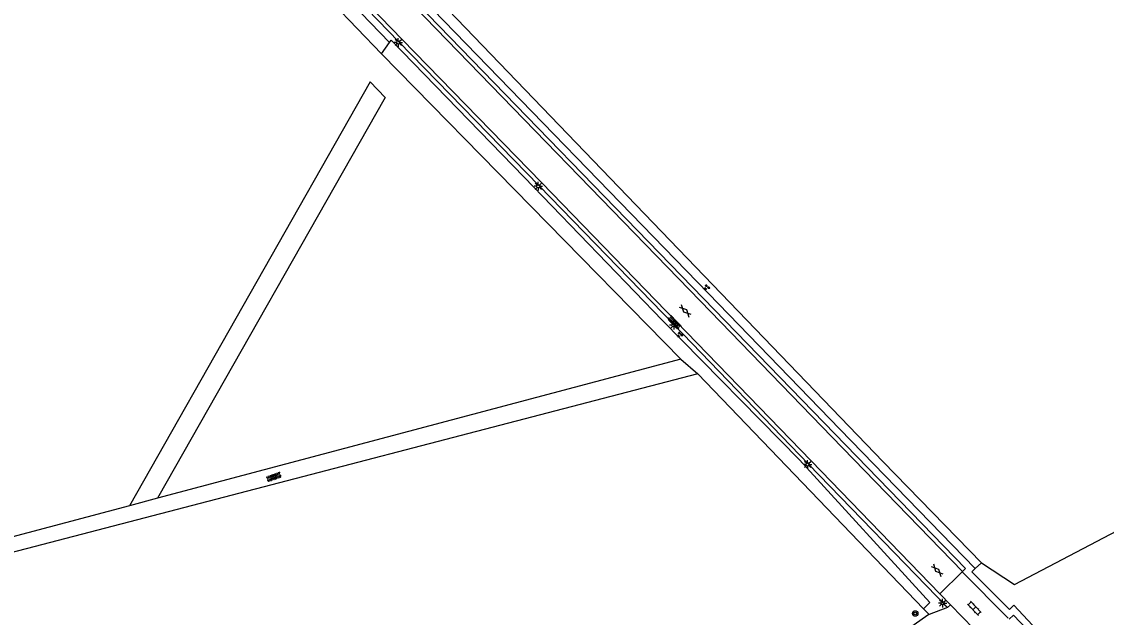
# Model space of a CAD drawing. Extents: x 124000 to 129000, y 395500 to 397503.
# Drawn here: x 128108.6 to 128265.9, y 396747.8 to 396834.2 of the extents above; entities that cross this region are included whole.
import ezdxf

# ---------------------------------------------------------------- set-up
doc = ezdxf.new("R2010")
doc.units = 0
for name, color, linetype in [('gg-afsc-hekwerk', 7, 'Continuous'), ('gg-knt-onverhard', 7, 'Continuous'), ('gg-knt-verharding', 7, 'Continuous'), ('gg-kntw-greppel-droge sloot', 7, 'Continuous'), ('gt-grn-groengrens', 7, 'Continuous'), ('gt-grn-groengrens NZ', 7, 'Continuous'), ('gt-symb-boom', 7, 'Continuous'), ('gt-symb-gesloten verharding', 7, 'Continuous'), ('gt-symb-groenvak', 7, 'Continuous'), ('gt-symb-klinker verharding', 7, 'Continuous'), ('gt-symb-lichtmast', 7, 'Continuous'), ('gt-symb-overige verharding', 7, 'Continuous')]:
    doc.layers.add(name, color=color, linetype=linetype)

# ---------------------------------------------------------------- blocks, each defined once
blk = doc.blocks.new('gt0-BOOM')
at = {"layer": 'gt-symb-boom'}
for radius in [0.4, 0.2]:
    blk.add_circle((0, 0), radius, dxfattribs=at)
blk = doc.blocks.new('gt0-LMAST')
at = {"layer": 'gt-symb-lichtmast'}
for p, q in [((-0.18, 0.17), (-0.45, 0.44)), ((-0.01, 0.25), (-0.01, 0.62)), ((0.17, 0.17), (0.44, 0.44)), ((-0.26, 0), (-0.63, 0)), ((-0.18, -0.18), (-0.45, -0.45)), ((-0.01, -0.25), (-0.01, -0.63)), ((0.44, -0.45), (0.17, -0.18)), ((0.24, 0), (0.62, 0))]:
    blk.add_line(p, q, dxfattribs=at)
blk.add_circle((-0.01, 0), 0.25, dxfattribs=at)
blk = doc.blocks.new('gt0-KL1')
at = {"layer": 'gt-symb-klinker verharding'}
for p, q in [((-1.15, 0.3), (1.15, 0.3)), ((-1, -0.3), (-1, 0.3)), ((-0.5, 0.3), (-0.5, 0.45)), ((0, -0.3), (0, 0.3)), ((0.5, 0.3), (0.5, 0.45)), ((1, -0.3), (1, 0.3)), ((-1.15, -0.3), (1.15, -0.3)), ((-0.5, -0.45), (-0.5, -0.3)), ((0.5, -0.45), (0.5, -0.3))]:
    blk.add_line(p, q, dxfattribs=at)
blk = doc.blocks.new('gt0-OVH')
at = {"layer": 'gt-symb-overige verharding'}
for points in [[(-0.97, 0.3), (-0.97, 0.31), (-0.96, 0.32), (-0.97, 0.33), (-0.97, 0.34), (-0.98, 0.35), (-0.99, 0.35), (-1, 0.36), (-1.01, 0.35), (-1.02, 0.35), (-1.03, 0.34), (-1.03, 0.33), (-1.04, 0.32), (-1.03, 0.31), (-1.03, 0.3), (-1.02, 0.29), (-1.01, 0.29), (-1, 0.28), (-0.99, 0.29), (-0.98, 0.29)], [(-0.87, 0.11), (-0.87, 0.12), (-0.86, 0.13), (-0.87, 0.14), (-0.87, 0.15), (-0.88, 0.16), (-0.89, 0.16), (-0.9, 0.16), (-0.91, 0.16), (-0.92, 0.16), (-0.93, 0.15), (-0.93, 0.14), (-0.94, 0.13), (-0.93, 0.12), (-0.93, 0.11), (-0.92, 0.1), (-0.91, 0.09), (-0.9, 0.09), (-0.89, 0.09), (-0.88, 0.1)], [(-0.77, 0.3), (-0.77, 0.31), (-0.76, 0.32), (-0.77, 0.33), (-0.77, 0.34), (-0.78, 0.35), (-0.79, 0.35), (-0.8, 0.36), (-0.81, 0.35), (-0.82, 0.35), (-0.83, 0.34), (-0.83, 0.33), (-0.84, 0.32), (-0.83, 0.31), (-0.83, 0.3), (-0.82, 0.29), (-0.81, 0.29), (-0.8, 0.28), (-0.79, 0.29), (-0.78, 0.29)], [(-0.67, 0.11), (-0.67, 0.12), (-0.66, 0.13), (-0.67, 0.14), (-0.67, 0.15), (-0.68, 0.16), (-0.69, 0.16), (-0.7, 0.16), (-0.71, 0.16), (-0.72, 0.16), (-0.73, 0.15), (-0.73, 0.14), (-0.74, 0.13), (-0.73, 0.12), (-0.73, 0.11), (-0.72, 0.1), (-0.71, 0.09), (-0.7, 0.09), (-0.69, 0.09), (-0.68, 0.1)], [(-0.57, 0.3), (-0.57, 0.31), (-0.56, 0.32), (-0.57, 0.33), (-0.57, 0.34), (-0.58, 0.35), (-0.59, 0.35), (-0.6, 0.36), (-0.61, 0.35), (-0.62, 0.35), (-0.63, 0.34), (-0.63, 0.33), (-0.64, 0.32), (-0.63, 0.31), (-0.63, 0.3), (-0.62, 0.29), (-0.61, 0.29), (-0.6, 0.28), (-0.59, 0.29), (-0.58, 0.29)], [(-0.47, 0.11), (-0.47, 0.12), (-0.46, 0.13), (-0.47, 0.14), (-0.47, 0.15), (-0.48, 0.16), (-0.49, 0.16), (-0.5, 0.16), (-0.51, 0.16), (-0.52, 0.16), (-0.53, 0.15), (-0.53, 0.14), (-0.54, 0.13), (-0.53, 0.12), (-0.53, 0.11), (-0.52, 0.1), (-0.51, 0.09), (-0.5, 0.09), (-0.49, 0.09), (-0.48, 0.1)], [(-0.37, 0.3), (-0.37, 0.31), (-0.36, 0.32), (-0.37, 0.33), (-0.37, 0.34), (-0.38, 0.35), (-0.39, 0.35), (-0.4, 0.36), (-0.41, 0.35), (-0.42, 0.35), (-0.43, 0.34), (-0.43, 0.33), (-0.44, 0.32), (-0.43, 0.31), (-0.43, 0.3), (-0.42, 0.29), (-0.41, 0.29), (-0.4, 0.28), (-0.39, 0.29), (-0.38, 0.29)], [(-0.27, 0.11), (-0.27, 0.12), (-0.26, 0.13), (-0.27, 0.14), (-0.27, 0.15), (-0.28, 0.16), (-0.29, 0.16), (-0.3, 0.16), (-0.31, 0.16), (-0.32, 0.16), (-0.33, 0.15), (-0.33, 0.14), (-0.34, 0.13), (-0.33, 0.12), (-0.33, 0.11), (-0.32, 0.1), (-0.31, 0.09), (-0.3, 0.09), (-0.29, 0.09), (-0.28, 0.1)], [(-0.17, 0.3), (-0.17, 0.31), (-0.16, 0.32), (-0.17, 0.33), (-0.17, 0.34), (-0.18, 0.35), (-0.19, 0.35), (-0.2, 0.36), (-0.21, 0.35), (-0.22, 0.35), (-0.23, 0.34), (-0.23, 0.33), (-0.24, 0.32), (-0.23, 0.31), (-0.23, 0.3), (-0.22, 0.29), (-0.21, 0.29), (-0.2, 0.28), (-0.19, 0.29), (-0.18, 0.29)], [(-0.07, 0.11), (-0.07, 0.12), (-0.06, 0.13), (-0.07, 0.14), (-0.07, 0.15), (-0.08, 0.16), (-0.09, 0.16), (-0.1, 0.16), (-0.11, 0.16), (-0.12, 0.16), (-0.13, 0.15), (-0.13, 0.14), (-0.14, 0.13), (-0.13, 0.12), (-0.13, 0.11), (-0.12, 0.1), (-0.11, 0.09), (-0.1, 0.09), (-0.09, 0.09), (-0.08, 0.1)], [(0.03, 0.3), (0.03, 0.31), (0.04, 0.32), (0.03, 0.33), (0.03, 0.34), (0.02, 0.35), (0.01, 0.35), (0, 0.36), (-0.01, 0.35), (-0.02, 0.35), (-0.03, 0.34), (-0.03, 0.33), (-0.04, 0.32), (-0.03, 0.31), (-0.03, 0.3), (-0.02, 0.29), (-0.01, 0.29), (0, 0.28), (0.01, 0.29), (0.02, 0.29)], [(0.13, 0.11), (0.13, 0.12), (0.14, 0.13), (0.13, 0.14), (0.13, 0.15), (0.12, 0.16), (0.11, 0.16), (0.1, 0.16), (0.09, 0.16), (0.08, 0.16), (0.07, 0.15), (0.07, 0.14), (0.06, 0.13), (0.07, 0.12), (0.07, 0.11), (0.08, 0.1), (0.09, 0.09), (0.1, 0.09), (0.11, 0.09), (0.12, 0.1)], [(0.23, 0.3), (0.23, 0.31), (0.24, 0.32), (0.23, 0.33), (0.23, 0.34), (0.22, 0.35), (0.21, 0.35), (0.2, 0.36), (0.19, 0.35), (0.18, 0.35), (0.17, 0.34), (0.17, 0.33), (0.16, 0.32), (0.17, 0.31), (0.17, 0.3), (0.18, 0.29), (0.19, 0.29), (0.2, 0.28), (0.21, 0.29), (0.22, 0.29)], [(0.33, 0.11), (0.33, 0.12), (0.34, 0.13), (0.33, 0.14), (0.33, 0.15), (0.32, 0.16), (0.31, 0.16), (0.3, 0.16), (0.29, 0.16), (0.28, 0.16), (0.27, 0.15), (0.27, 0.14), (0.26, 0.13), (0.27, 0.12), (0.27, 0.11), (0.28, 0.1), (0.29, 0.09), (0.3, 0.09), (0.31, 0.09), (0.32, 0.1)], [(0.43, 0.3), (0.43, 0.31), (0.44, 0.32), (0.43, 0.33), (0.43, 0.34), (0.42, 0.35), (0.41, 0.35), (0.4, 0.36), (0.39, 0.35), (0.38, 0.35), (0.37, 0.34), (0.37, 0.33), (0.36, 0.32), (0.37, 0.31), (0.37, 0.3), (0.38, 0.29), (0.39, 0.29), (0.4, 0.28), (0.41, 0.29), (0.42, 0.29)], [(0.53, 0.11), (0.53, 0.12), (0.54, 0.13), (0.53, 0.14), (0.53, 0.15), (0.52, 0.16), (0.51, 0.16), (0.5, 0.16), (0.49, 0.16), (0.48, 0.16), (0.47, 0.15), (0.47, 0.14), (0.46, 0.13), (0.47, 0.12), (0.47, 0.11), (0.48, 0.1), (0.49, 0.09), (0.5, 0.09), (0.51, 0.09), (0.52, 0.1)], [(0.63, 0.3), (0.63, 0.31), (0.64, 0.32), (0.63, 0.33), (0.63, 0.34), (0.62, 0.35), (0.61, 0.35), (0.6, 0.36), (0.59, 0.35), (0.58, 0.35), (0.57, 0.34), (0.57, 0.33), (0.56, 0.32), (0.57, 0.31), (0.57, 0.3), (0.58, 0.29), (0.59, 0.29), (0.6, 0.28), (0.61, 0.29), (0.62, 0.29)], [(0.73, 0.11), (0.73, 0.12), (0.74, 0.13), (0.73, 0.14), (0.73, 0.15), (0.72, 0.16), (0.71, 0.16), (0.7, 0.16), (0.69, 0.16), (0.68, 0.16), (0.67, 0.15), (0.67, 0.14), (0.66, 0.13), (0.67, 0.12), (0.67, 0.11), (0.68, 0.1), (0.69, 0.09), (0.7, 0.09), (0.71, 0.09), (0.72, 0.1)], [(0.83, 0.3), (0.83, 0.31), (0.84, 0.32), (0.83, 0.33), (0.83, 0.34), (0.82, 0.35), (0.81, 0.35), (0.8, 0.36), (0.79, 0.35), (0.78, 0.35), (0.77, 0.34), (0.77, 0.33), (0.76, 0.32), (0.77, 0.31), (0.77, 0.3), (0.78, 0.29), (0.79, 0.29), (0.8, 0.28), (0.81, 0.29), (0.82, 0.29)], [(0.93, 0.11), (0.93, 0.12), (0.94, 0.13), (0.93, 0.14), (0.93, 0.15), (0.92, 0.16), (0.91, 0.16), (0.9, 0.16), (0.89, 0.16), (0.88, 0.16), (0.87, 0.15), (0.87, 0.14), (0.86, 0.13), (0.87, 0.12), (0.87, 0.11), (0.88, 0.1), (0.89, 0.09), (0.9, 0.09), (0.91, 0.09), (0.92, 0.1)], [(1.03, 0.3), (1.03, 0.31), (1.04, 0.32), (1.03, 0.33), (1.03, 0.34), (1.02, 0.35), (1.01, 0.35), (1, 0.36), (0.99, 0.35), (0.98, 0.35), (0.97, 0.34), (0.97, 0.33), (0.96, 0.32), (0.97, 0.31), (0.97, 0.3), (0.98, 0.29), (0.99, 0.29), (1, 0.28), (1.01, 0.29), (1.02, 0.29)], [(-0.97, -0.14), (-0.97, -0.13), (-0.96, -0.12), (-0.97, -0.11), (-0.97, -0.1), (-0.98, -0.09), (-0.99, -0.09), (-1, -0.08), (-1.01, -0.09), (-1.02, -0.09), (-1.03, -0.1), (-1.03, -0.11), (-1.04, -0.12), (-1.03, -0.13), (-1.03, -0.14), (-1.02, -0.15), (-1.01, -0.15), (-1, -0.16), (-0.99, -0.15), (-0.98, -0.15)], [(-0.87, -0.33), (-0.87, -0.32), (-0.86, -0.31), (-0.87, -0.3), (-0.87, -0.29), (-0.88, -0.28), (-0.89, -0.28), (-0.9, -0.28), (-0.91, -0.28), (-0.92, -0.28), (-0.93, -0.29), (-0.93, -0.3), (-0.94, -0.31), (-0.93, -0.32), (-0.93, -0.33), (-0.92, -0.34), (-0.91, -0.35), (-0.9, -0.35), (-0.89, -0.35), (-0.88, -0.34)], [(-0.77, -0.14), (-0.77, -0.13), (-0.76, -0.12), (-0.77, -0.11), (-0.77, -0.1), (-0.78, -0.09), (-0.79, -0.09), (-0.8, -0.08), (-0.81, -0.09), (-0.82, -0.09), (-0.83, -0.1), (-0.83, -0.11), (-0.84, -0.12), (-0.83, -0.13), (-0.83, -0.14), (-0.82, -0.15), (-0.81, -0.15), (-0.8, -0.16), (-0.79, -0.15), (-0.78, -0.15)], [(-0.67, -0.33), (-0.67, -0.32), (-0.66, -0.31), (-0.67, -0.3), (-0.67, -0.29), (-0.68, -0.28), (-0.69, -0.28), (-0.7, -0.28), (-0.71, -0.28), (-0.72, -0.28), (-0.73, -0.29), (-0.73, -0.3), (-0.74, -0.31), (-0.73, -0.32), (-0.73, -0.33), (-0.72, -0.34), (-0.71, -0.35), (-0.7, -0.35), (-0.69, -0.35), (-0.68, -0.34)], [(-0.57, -0.14), (-0.57, -0.13), (-0.56, -0.12), (-0.57, -0.11), (-0.57, -0.1), (-0.58, -0.09), (-0.59, -0.09), (-0.6, -0.08), (-0.61, -0.09), (-0.62, -0.09), (-0.63, -0.1), (-0.63, -0.11), (-0.64, -0.12), (-0.63, -0.13), (-0.63, -0.14), (-0.62, -0.15), (-0.61, -0.15), (-0.6, -0.16), (-0.59, -0.15), (-0.58, -0.15)], [(-0.47, -0.33), (-0.47, -0.32), (-0.46, -0.31), (-0.47, -0.3), (-0.47, -0.29), (-0.48, -0.28), (-0.49, -0.28), (-0.5, -0.28), (-0.51, -0.28), (-0.52, -0.28), (-0.53, -0.29), (-0.53, -0.3), (-0.54, -0.31), (-0.53, -0.32), (-0.53, -0.33), (-0.52, -0.34), (-0.51, -0.35), (-0.5, -0.35), (-0.49, -0.35), (-0.48, -0.34)], [(-0.37, -0.14), (-0.37, -0.13), (-0.36, -0.12), (-0.37, -0.11), (-0.37, -0.1), (-0.38, -0.09), (-0.39, -0.09), (-0.4, -0.08), (-0.41, -0.09), (-0.42, -0.09), (-0.43, -0.1), (-0.43, -0.11), (-0.44, -0.12), (-0.43, -0.13), (-0.43, -0.14), (-0.42, -0.15), (-0.41, -0.15), (-0.4, -0.16), (-0.39, -0.15), (-0.38, -0.15)], [(-0.27, -0.33), (-0.27, -0.32), (-0.26, -0.31), (-0.27, -0.3), (-0.27, -0.29), (-0.28, -0.28), (-0.29, -0.28), (-0.3, -0.28), (-0.31, -0.28), (-0.32, -0.28), (-0.33, -0.29), (-0.33, -0.3), (-0.34, -0.31), (-0.33, -0.32), (-0.33, -0.33), (-0.32, -0.34), (-0.31, -0.35), (-0.3, -0.35), (-0.29, -0.35), (-0.28, -0.34)], [(-0.17, -0.14), (-0.17, -0.13), (-0.16, -0.12), (-0.17, -0.11), (-0.17, -0.1), (-0.18, -0.09), (-0.19, -0.09), (-0.2, -0.08), (-0.21, -0.09), (-0.22, -0.09), (-0.23, -0.1), (-0.23, -0.11), (-0.24, -0.12), (-0.23, -0.13), (-0.23, -0.14), (-0.22, -0.15), (-0.21, -0.15), (-0.2, -0.16), (-0.19, -0.15), (-0.18, -0.15)], [(-0.07, -0.33), (-0.07, -0.32), (-0.06, -0.31), (-0.07, -0.3), (-0.07, -0.29), (-0.08, -0.28), (-0.09, -0.28), (-0.1, -0.28), (-0.11, -0.28), (-0.12, -0.28), (-0.13, -0.29), (-0.13, -0.3), (-0.14, -0.31), (-0.13, -0.32), (-0.13, -0.33), (-0.12, -0.34), (-0.11, -0.35), (-0.1, -0.35), (-0.09, -0.35), (-0.08, -0.34)], [(0.03, -0.14), (0.03, -0.13), (0.04, -0.12), (0.03, -0.11), (0.03, -0.1), (0.02, -0.09), (0.01, -0.09), (0, -0.08), (-0.01, -0.09), (-0.02, -0.09), (-0.03, -0.1), (-0.03, -0.11), (-0.04, -0.12), (-0.03, -0.13), (-0.03, -0.14), (-0.02, -0.15), (-0.01, -0.15), (0, -0.16), (0.01, -0.15), (0.02, -0.15)], [(0.13, -0.33), (0.13, -0.32), (0.14, -0.31), (0.13, -0.3), (0.13, -0.29), (0.12, -0.28), (0.11, -0.28), (0.1, -0.28), (0.09, -0.28), (0.08, -0.28), (0.07, -0.29), (0.07, -0.3), (0.06, -0.31), (0.07, -0.32), (0.07, -0.33), (0.08, -0.34), (0.09, -0.35), (0.1, -0.35), (0.11, -0.35), (0.12, -0.34)], [(0.23, -0.14), (0.23, -0.13), (0.24, -0.12), (0.23, -0.11), (0.23, -0.1), (0.22, -0.09), (0.21, -0.09), (0.2, -0.08), (0.19, -0.09), (0.18, -0.09), (0.17, -0.1), (0.17, -0.11), (0.16, -0.12), (0.17, -0.13), (0.17, -0.14), (0.18, -0.15), (0.19, -0.15), (0.2, -0.16), (0.21, -0.15), (0.22, -0.15)], [(0.33, -0.33), (0.33, -0.32), (0.34, -0.31), (0.33, -0.3), (0.33, -0.29), (0.32, -0.28), (0.31, -0.28), (0.3, -0.28), (0.29, -0.28), (0.28, -0.28), (0.27, -0.29), (0.27, -0.3), (0.26, -0.31), (0.27, -0.32), (0.27, -0.33), (0.28, -0.34), (0.29, -0.35), (0.3, -0.35), (0.31, -0.35), (0.32, -0.34)], [(0.43, -0.14), (0.43, -0.13), (0.44, -0.12), (0.43, -0.11), (0.43, -0.1), (0.42, -0.09), (0.41, -0.09), (0.4, -0.08), (0.39, -0.09), (0.38, -0.09), (0.37, -0.1), (0.37, -0.11), (0.36, -0.12), (0.37, -0.13), (0.37, -0.14), (0.38, -0.15), (0.39, -0.15), (0.4, -0.16), (0.41, -0.15), (0.42, -0.15)], [(0.53, -0.33), (0.53, -0.32), (0.54, -0.31), (0.53, -0.3), (0.53, -0.29), (0.52, -0.28), (0.51, -0.28), (0.5, -0.28), (0.49, -0.28), (0.48, -0.28), (0.47, -0.29), (0.47, -0.3), (0.46, -0.31), (0.47, -0.32), (0.47, -0.33), (0.48, -0.34), (0.49, -0.35), (0.5, -0.35), (0.51, -0.35), (0.52, -0.34)], [(0.63, -0.14), (0.63, -0.13), (0.64, -0.12), (0.63, -0.11), (0.63, -0.1), (0.62, -0.09), (0.61, -0.09), (0.6, -0.08), (0.59, -0.09), (0.58, -0.09), (0.57, -0.1), (0.57, -0.11), (0.56, -0.12), (0.57, -0.13), (0.57, -0.14), (0.58, -0.15), (0.59, -0.15), (0.6, -0.16), (0.61, -0.15), (0.62, -0.15)], [(0.73, -0.33), (0.73, -0.32), (0.74, -0.31), (0.73, -0.3), (0.73, -0.29), (0.72, -0.28), (0.71, -0.28), (0.7, -0.28), (0.69, -0.28), (0.68, -0.28), (0.67, -0.29), (0.67, -0.3), (0.66, -0.31), (0.67, -0.32), (0.67, -0.33), (0.68, -0.34), (0.69, -0.35), (0.7, -0.35), (0.71, -0.35), (0.72, -0.34)], [(0.83, -0.14), (0.83, -0.13), (0.84, -0.12), (0.83, -0.11), (0.83, -0.1), (0.82, -0.09), (0.81, -0.09), (0.8, -0.08), (0.79, -0.09), (0.78, -0.09), (0.77, -0.1), (0.77, -0.11), (0.76, -0.12), (0.77, -0.13), (0.77, -0.14), (0.78, -0.15), (0.79, -0.15), (0.8, -0.16), (0.81, -0.15), (0.82, -0.15)], [(0.93, -0.33), (0.93, -0.32), (0.94, -0.31), (0.93, -0.3), (0.93, -0.29), (0.92, -0.28), (0.91, -0.28), (0.9, -0.28), (0.89, -0.28), (0.88, -0.28), (0.87, -0.29), (0.87, -0.3), (0.86, -0.31), (0.87, -0.32), (0.87, -0.33), (0.88, -0.34), (0.89, -0.35), (0.9, -0.35), (0.91, -0.35), (0.92, -0.34)], [(1.03, -0.14), (1.03, -0.13), (1.04, -0.12), (1.03, -0.11), (1.03, -0.1), (1.02, -0.09), (1.01, -0.09), (1, -0.08), (0.99, -0.09), (0.98, -0.09), (0.97, -0.1), (0.97, -0.11), (0.96, -0.12), (0.97, -0.13), (0.97, -0.14), (0.98, -0.15), (0.99, -0.15), (1, -0.16), (1.01, -0.15), (1.02, -0.15)]]:
    blk.add_lwpolyline(points, close=True, dxfattribs=at)
blk = doc.blocks.new('gt0-GRVAK')
at = {"layer": 'gt-symb-groenvak'}
for p, q in [((-0.11, 0.19), (-0.23, 0.24)), ((-0.18, 0.15), (0.09, 0.15)), ((-0.09, 0.21), (-0.16, 0.32)), ((-0.05, 0.21), (-0.05, 0.39)), ((0, 0.21), (0.06, 0.32)), ((0.01, 0.19), (0.13, 0.24)), ((0.26, -0.05), (0.2, 0.06)), ((0.3, -0.05), (0.3, 0.13)), ((0.35, -0.05), (0.41, 0.06)), ((-0.25, -0.23), (-0.36, -0.18)), ((-0.32, -0.26), (-0.05, -0.26)), ((-0.23, -0.21), (-0.29, -0.09)), ((-0.18, -0.2), (-0.18, -0.02)), ((-0.14, -0.21), (-0.07, -0.09)), ((-0.12, -0.23), (0, -0.18)), ((0.24, -0.07), (0.12, -0.02)), ((0.17, -0.11), (0.44, -0.11)), ((0.37, -0.07), (0.49, -0.02))]:
    blk.add_line(p, q, dxfattribs=at)
blk = doc.blocks.new('gt0-GESVH1')
at = {"layer": 'gt-symb-gesloten verharding'}
for p, q in [((-0.99, -0.26), (0.01, 0.24)), ((0.01, -0.26), (-0.99, 0.24)), ((0.01, 0.24), (1.01, -0.26)), ((1.01, 0.24), (0.01, -0.26))]:
    blk.add_line(p, q, dxfattribs=at)

msp = doc.modelspace()

# ---------------------------------------------------------------- linework, layer by layer
at = {"layer": 'gg-afsc-hekwerk'}
for p, q in [((128160.82, 396829.53), (128204.18, 396785.29)), ((128204.18, 396785.29), (128206.65, 396783.13)), ((128206.65, 396783.13), (128239.39, 396749.1)), ((128239.39, 396749.1), (128240.2, 396748.27))]:
    msp.add_line(p, q, dxfattribs=at)
msp.add_lwpolyline([(128247.82, 396755.74), (128233.54, 396770.4), (128169.24, 396837.16)], dxfattribs=at)
at = {"layer": 'gg-knt-onverhard'}
for p, q in [((128204.18, 396785.29), (128128.31, 396765.11)), ((128128.31, 396765.11), (128124.25, 396764.03)), ((128242.87, 396749.26), (128240.2, 396748.27))]:
    msp.add_line(p, q, dxfattribs=at)
for points in [[(128206.65, 396783.13), (128025.58, 396735.98), (128000, 396728.83)], [(128124.25, 396764.03), (128103.28, 396758.46), (128026.12, 396738.9), (128000, 396731.85)], [(128240.2, 396748.27), (128240.01, 396748.18), (128235.25, 396744.8), (128162.92, 396725.5)]]:
    msp.add_lwpolyline(points, dxfattribs=at)
at = {"layer": 'gg-knt-verharding'}
for p, q in [((128241.76, 396751.26), (128245.01, 396754.46)), ((128245.06, 396754.51), (128245.01, 396754.46)), ((128251.68, 396747.7), (128245.01, 396754.46)), ((128243.29, 396749.67), (128241.76, 396751.26)), ((128242.87, 396749.26), (128243.29, 396749.67)), ((128243.29, 396749.67), (128248.36, 396744.42))]:
    msp.add_line(p, q, dxfattribs=at)
for points in [[(127963.64, 397046.68), (127964.07, 397047.1), (127975.37, 397035.44), (128006.59, 397003.01), (128027.34, 396981.3), (128045.01, 396962.73), (128061.24, 396945.85), (128078.06, 396928.22), (128095.52, 396910.04), (128110.84, 396893.9), (128147.66, 396855.73), (128167.51, 396835.25), (128207.49, 396794.08), (128226.53, 396774.44), (128245.49, 396754.93), (128245.06, 396754.51)], [(127963.64, 397046.68), (127974.94, 397035.03), (128006.16, 397002.6), (128026.91, 396980.89), (128044.57, 396962.32), (128060.81, 396945.44), (128077.62, 396927.8), (128095.08, 396909.63), (128110.41, 396893.48), (128147.23, 396855.32), (128167.08, 396834.83), (128207.06, 396793.67), (128226.1, 396774.02), (128245.06, 396754.51)], [(128241.76, 396751.26), (128223.12, 396770.54), (128184.01, 396810.86), (128163.8, 396831.63), (128126.18, 396870.42), (128119.03, 396877.83), (128057.24, 396942.47), (128041.2, 396959.17), (128023.26, 396977.98), (128002.67, 396999.52), (127971.53, 397031.89), (127960.33, 397043.5)], [(128110.61, 396885.69), (128118.56, 396877.45), (128125.77, 396870.07), (128143.46, 396851.81), (128163.31, 396831.27), (128183.67, 396810.38), (128203.24, 396790.23), (128222.7, 396770.05), (128242.87, 396749.26)], [(128255.27, 396745.16), (128252.44, 396748.16), (128251.83, 396747.56)]]:
    msp.add_lwpolyline(points, dxfattribs=at)
at = {"layer": 'gg-kntw-greppel-droge sloot'}
msp.add_line((128160.82, 396829.53), (128161.98, 396831.2), dxfattribs=at)
msp.add_lwpolyline([(128161.98, 396831.2), (128162.21, 396831.53), (128181.47, 396811.65), (128201.55, 396790.86), (128221.41, 396770.67), (128240.32, 396750), (128239.39, 396749.1)], dxfattribs=at)
at = {"layer": 'gt-grn-groengrens'}
for p, q in [((128160.82, 396829.53), (128153.72, 396836.87)), ((128159.15, 396825.48), (128124.25, 396764.03)), ((128159.15, 396825.48), (128161.32, 396823.21)), ((128161.32, 396823.21), (128128.31, 396765.11)), ((128246.89, 396754.92), (128247.82, 396755.74))]:
    msp.add_line(p, q, dxfattribs=at)
msp.add_lwpolyline([(128247.82, 396755.74), (128252.57, 396752.62), (128271.5, 396762.51), (128288.7, 396762.68)], dxfattribs=at)
at = {"layer": 'gt-grn-groengrens NZ'}
for p in [(128246.89, 396754.92), (128251.84, 396748.97)]:
    msp.add_line(p, (128246.42, 396754.46), dxfattribs=at)
for points in [[(128114.56, 396891.49), (128148.38, 396856.43), (128168.23, 396835.94), (128208.21, 396794.78), (128227.25, 396775.13), (128246.89, 396754.92)], [(128122.14, 396872.35), (128125.05, 396869.37), (128142.74, 396851.12), (128161.98, 396831.2)], [(128258.64, 396743.05), (128252.47, 396749.59), (128251.84, 396748.97)]]:
    msp.add_lwpolyline(points, dxfattribs=at)

# ---------------------------------------------------------------- block references
at = {"layer": 'gt-symb-boom'}
msp.add_blockref('gt0-BOOM', (128238.19, 396748.4), dxfattribs=at)
at = {"layer": 'gt-symb-gesloten verharding'}
for p, rotation in [((128204.83, 396792.29), -46.05341047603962), ((128241.38, 396754.68), -46.13442163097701)]:
    msp.add_blockref('gt0-GESVH1', p, dxfattribs=dict(at, rotation=rotation))
at = {"layer": 'gt-symb-groenvak'}
for p in [(128207.95, 396795.69), (128204.05, 396788.82)]:
    msp.add_blockref('gt0-GRVAK', p, dxfattribs=at)
at = {"layer": 'gt-symb-klinker verharding', "rotation": -46.13442163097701}
msp.add_blockref('gt0-KL1', (128246.76, 396749.15), dxfattribs=at)
at = {"layer": 'gt-symb-lichtmast'}
for p in [(128163.24, 396831.19), (128183.54, 396810.34), (128203.18, 396790.2), (128222.6, 396770.02), (128242.17, 396749.91)]:
    msp.add_blockref('gt0-LMAST', p, dxfattribs=at)
at = {"layer": 'gt-symb-overige verharding'}
for p, rotation in [((128203.27, 396790.59), -46.05341047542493), ((128145.19, 396768.19), 19.992893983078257)]:
    msp.add_blockref('gt0-OVH', p, dxfattribs=dict(at, rotation=rotation))

doc.saveas('drawing.dxf')
